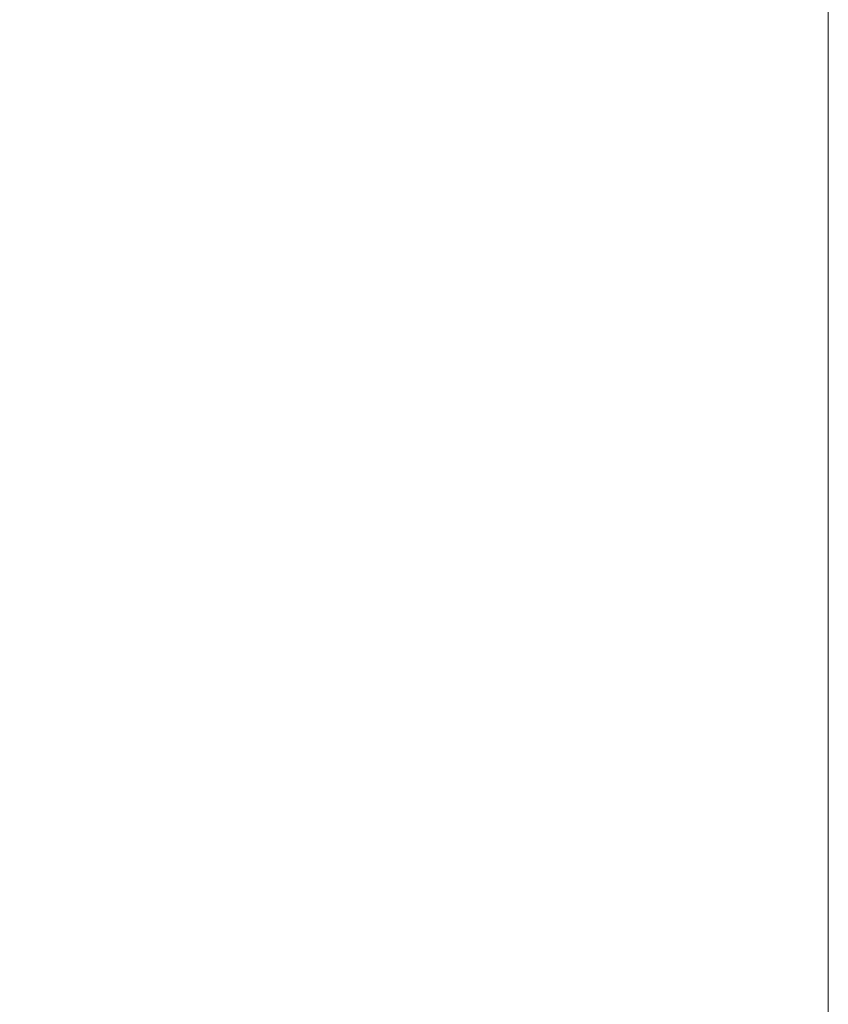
# Model space of a CAD drawing. Header units: millimetres. Extents: x -10 to 594, y 0 to 420.
# Tile 653 of 656: x 491.48 to 499.01, y 157.05 to 166.22. Entities that reach past the tile are written whole.
import ezdxf

# ---------------------------------------------------------------- set-up
doc = ezdxf.new("R2010")
doc.units = ezdxf.units.MM
doc.layers.add('1', color=7, linetype='Continuous', true_color=0xffffff)
doc.styles.add('Calibri', font='txt')
doc.dimstyles.get("Standard").update_dxf_attribs({"dimtxt": 0.18, "dimasz": 0.18, "dimexe": 0.18, "dimexo": 0.0625, "dimgap": 0.09, "dimtad": 0, "dimtih": 1, "dimtoh": 1, "dimdec": 4, "dimzin": 0, "dimdsep": 46, "dimtxsty": 'Standard', "dimcen": 0.09, "dimadec": 0, "dimazin": 0, "dimtfac": 1, "dimtdec": 4, "dimtofl": 0, "dimtmove": 0, "dimatfit": 3, "dimfxl": 0, "dimtolj": 1, "dimtzin": 0, "dimarcsym": 0})

# ---------------------------------------------------------------- blocks, each defined once
blk = doc.blocks.new('_U14')
at = {"layer": '1', "color": 18, "lineweight": 13}
for p, q in [((426.9166, 131.3436), (426.9166, 193.6581)), ((499.0131, 131.3436), (499.0131, 193.6581)), ((426.9166, 191.6581), (456.7384, 191.6581)), ((499.0131, 191.6581), (469.1913, 191.6581))]:
    blk.add_line(p, q, dxfattribs=at)
at = {"layer": '1', "color": 18}
for points in [[(426.9166, 191.6581), (430.4166, 192.5959), (430.4166, 190.7203)], [(499.0131, 191.6581), (495.5131, 190.7203), (495.5131, 192.5959)]]:
    blk.add_solid(points, dxfattribs=at)
at = {"layer": '1', "color": 18, "linetype": 'Continuous', "lineweight": 13, "char_height": 3.5, "attachment_point": 7, "line_spacing_factor": 1.399613, "style": 'Calibri'}
for s, insert in [('\\fCalibri|b0|i0;\\W1.0000;1.44', (458.4239, 188.6745)), ('\\fCalibri|b0|i0;\\W1.0000;DEFLATED TUBE WIDTH', (436.9404, 181.6648))]:
    blk.add_mtext(s, dxfattribs=dict(at, insert=insert))

msp = doc.modelspace()

# ---------------------------------------------------------------- dimensions: what is measured, and where the dimension line sits
at = {"layer": '1', "color": 18, "linetype": 'Continuous', "lineweight": 13}
dim = msp.add_linear_dim(base=(426.9166, 191.6581), p1=(499.0131, 131.3436), p2=(426.9166, 131.3436), text=' <> \\P\\fCalibri|b0|i0;\\C18;{\\H1.00x;\\fCalibri|b0|i0;DEFLATED TUBE WIDTH\\fCalibri|b0|i0;}\\C18;', dimstyle='Standard', override={"dimtxt": 3.5, "dimasz": 3.5, "dimexe": 2, "dimexo": 0, "dimgap": 1.5, "dimtih": 0, "dimtoh": 0, "dimdec": 2, "dimlfac": 0.02, "dimdsep": 46, "dimlunit": 2, "dimtxsty": 'Calibri', "dimsah": 1, "dimse1": 0, "dimse2": 0, "dimsd1": 0, "dimsd2": 0, "dimclrd": 18, "dimclre": 18, "dimclrt": 18, "dimtol": 0, "dimtm": -0.1, "dimtfac": 1, "dimtdec": 2, "dimtofl": 1, "dimtmove": 0, "dimlwd": 13, "dimlwe": 13}, dxfattribs=at)
dim.commit()
dim.dimension.update_dxf_attribs({"geometry": '_U14', "text_midpoint": (462.9649, 191.6581), "dimtype": 160})

doc.saveas('drawing.dxf')
